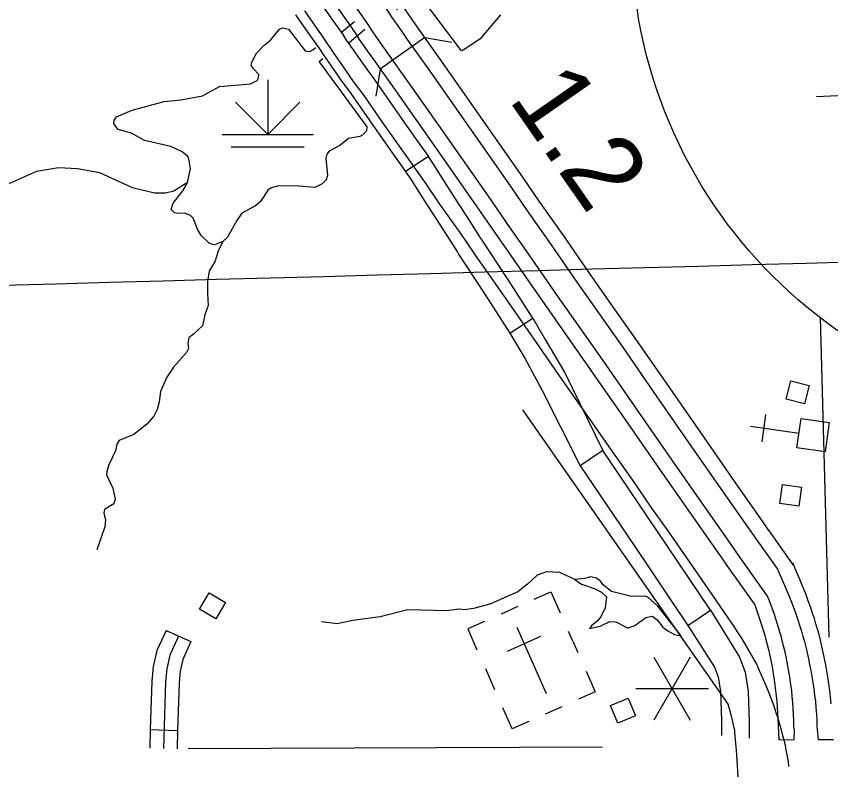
# Model space of a CAD drawing. Extents: x -19 to 366, y -4 to 359.
# Drawn here: x 158.436 to 159.283, y 173.954 to 174.738 of the extents above; entities that cross this region are included whole.
import ezdxf

# ---------------------------------------------------------------- set-up
doc = ezdxf.new("R2010")
doc.units = 0
for name, color, linetype in [('21', 7, 'Continuous'), ('60', 7, 'Continuous'), ('Level 19', 7, 'Continuous'), ('R_Alt Surface', 7, 'Continuous'), ('R_Axis Annot', 7, 'Continuous'), ('R_Exist Surface Annot', 7, 'Continuous'), ('R_ROW', 7, 'Continuous'), ('R_ROW Annot', 7, 'Continuous'), ('R_Temp Easement', 7, 'Continuous'), ('R_Water', 7, 'Continuous'), ('Sheet Fence', 7, 'Continuous'), ('T_Drafting', 7, 'Continuous'), ('T_Vehicle Path Lt Major', 7, 'Continuous'), ('T_Vehicle Path Lt Minor', 7, 'Continuous')]:
    doc.layers.add(name, color=color, linetype=linetype)

msp = doc.modelspace()

# ---------------------------------------------------------------- linework, layer by layer
at = {"layer": '21'}
for points in [[(159.25588, 174.33472), (159.23678, 174.33959), (159.24166, 174.35875), (159.26077, 174.35388)], [(159.24994, 174.22843), (159.23042, 174.23121), (159.2332, 174.25078), (159.25272, 174.24801)], [(158.63705, 174.13824), (158.65397, 174.12812), (158.64382, 174.11115), (158.6269, 174.12127)], [(159.07256, 174.02865), (159.0802, 174.01048), (159.06197, 174.00282), (159.05433, 174.02099)]]:
    msp.add_lwpolyline(points, close=True, dxfattribs=at)
at = {"layer": '60'}
for p, q in [((159.21189, 174.29534), (159.21589, 174.32347)), ((159.19982, 174.3114), (159.25031, 174.30422)), ((158.95785, 174.12385), (158.94054, 174.11617)), ((158.95678, 174.10265), (158.9875, 174.0334)), ((158.94715, 174.07766), (158.98193, 174.09309)), ((159.01542, 174.08723), (159.01069, 174.0979)), ((159.01542, 174.08723), (159.02029, 174.07626)), ((158.97214, 174.06803), (158.97214, 174.06803)), ((158.97214, 174.06803), (158.97214, 174.06803)), ((158.92413, 174.05949), (158.93373, 174.03785)), ((158.98662, 174.01229), (159.00393, 174.01997))]:
    msp.add_line(p, q, dxfattribs=at)
msp.add_lwpolyline([(159.2774, 174.28484), (159.24814, 174.289), (159.25246, 174.31935), (159.28172, 174.31519)], close=True, dxfattribs=at)
for points in [[(158.97507, 174.13149), (158.99238, 174.13917), (159.00198, 174.11753)], [(158.92313, 174.10845), (158.90582, 174.10076), (158.91542, 174.07912)], [(159.02886, 174.05693), (159.03846, 174.03529), (159.02115, 174.02761)], [(158.96921, 174.00457), (158.9519, 173.99689), (158.9423, 174.01853)]]:
    msp.add_lwpolyline(points, dxfattribs=at)
at = {"layer": 'Level 19'}
msp.add_circle((159.57753, 174.82204), 0.50147, dxfattribs=at)
at = {"layer": 'R_Alt Surface'}
msp.add_lwpolyline([(158.6152, 173.97652), (159.04597, 173.97811)], dxfattribs=at)
at = {"layer": 'R_Axis Annot'}
msp.add_lwpolyline([(159.27236, 174.4241), (159.28127, 174.09218)], dxfattribs=at)
at = {"layer": 'R_Exist Surface Annot'}
for points in [[(159.21899, 174.20315), (159.21234, 174.21276), (159.18451, 174.2522), (159.15183, 174.29925), (159.11271, 174.3558), (159.07987, 174.40303), (159.0509, 174.44439), (159.03247, 174.47046), (159.00569, 174.50926), (158.98019, 174.54557), (158.96392, 174.56933), (158.91719, 174.63637), (158.87712, 174.69324), (158.85593, 174.72289), (158.84794, 174.7344), (158.84028, 174.7453), (158.83597, 174.75202), (158.82618, 174.7659), (158.80472, 174.79663)], [(158.79152, 174.78741), (158.813, 174.75665), (158.82261, 174.74303), (158.82691, 174.73633), (158.83474, 174.72518), (158.84277, 174.71361), (158.86399, 174.68392), (158.904, 174.62713), (158.95067, 174.56018), (158.96696, 174.5364), (158.99247, 174.50006), (159.01927, 174.46124), (159.03773, 174.43512), (159.06667, 174.39382), (159.09948, 174.34662), (159.1386, 174.29008), (159.17133, 174.24297), (159.19914, 174.20354), (159.20576, 174.19399)], [(159.18551, 174.17997), (159.17896, 174.18943), (159.15115, 174.22885), (159.11837, 174.27606), (159.07925, 174.33259), (159.04648, 174.37973), (159.0176, 174.42095), (158.99909, 174.44714), (158.97227, 174.486), (158.94673, 174.52237), (158.93042, 174.54618), (158.88384, 174.613), (158.84391, 174.66967), (158.82264, 174.69944), (158.81455, 174.71109), (158.80647, 174.72261), (158.80218, 174.72928), (158.79285, 174.7425), (158.77134, 174.77331)], [(158.75814, 174.76409), (158.77968, 174.73325), (158.78883, 174.72029), (158.7931, 174.71363), (158.80135, 174.70187), (158.80948, 174.69016), (158.83078, 174.66035), (158.87066, 174.60376), (158.91717, 174.53703), (158.9335, 174.51319), (158.95905, 174.4768), (158.98589, 174.43792), (159.00443, 174.41169), (159.03328, 174.37051), (159.06602, 174.32342), (159.10514, 174.26688), (159.13797, 174.21962), (159.16576, 174.18021), (159.17228, 174.1708)], [(159.24464, 174.16689), (159.21883, 174.20338)], [(159.20569, 174.19409), (159.22786, 174.16274)], [(159.21756, 174.13465), (159.18558, 174.17987)], [(159.17244, 174.17057), (159.20417, 174.12571)], [(159.28354, 174.02292), (159.28293, 174.02985), (159.28216, 174.03677), (159.28129, 174.04365), (159.28028, 174.05058), (159.27919, 174.05707), (159.27803, 174.06343), (159.2768, 174.06978), (159.27549, 174.07612), (159.27412, 174.0824), (159.27264, 174.08888), (159.27109, 174.09473), (159.26952, 174.10037), (159.26788, 174.10596), (159.2662, 174.11148), (159.26445, 174.11702), (159.26257, 174.12271), (159.25992, 174.13002), (159.25723, 174.1372), (159.2544, 174.14435), (159.25146, 174.15154), (159.24688, 174.16193), (159.24368, 174.16939)], [(159.22786, 174.16274), (159.23693, 174.14216), (159.23975, 174.13527), (159.24249, 174.12834), (159.24511, 174.12138), (159.24765, 174.11437), (159.24943, 174.109), (159.25112, 174.10364), (159.25276, 174.09827), (159.25435, 174.09287), (159.25586, 174.08745), (159.25731, 174.08196), (159.25872, 174.07582), (159.26006, 174.0697), (159.26133, 174.06355), (159.26253, 174.0574), (159.26365, 174.05123), (159.2647, 174.04502), (159.26566, 174.03841), (159.2665, 174.03181), (159.26724, 174.02518), (159.26783, 174.01855), (159.26832, 174.01191), (159.26869, 174.00527), (159.26895, 173.99958), (159.27001, 173.98584)], [(159.24537, 173.98571), (159.24555, 173.99516), (159.24501, 173.99936), (159.24489, 174.00565), (159.24465, 174.01189), (159.24433, 174.01809), (159.24386, 174.02428), (159.2433, 174.0305), (159.24264, 174.03663), (159.24187, 174.04244), (159.24102, 174.04835), (159.24009, 174.05426), (159.23909, 174.06015), (159.23802, 174.06606), (159.23694, 174.07174), (159.23581, 174.07671), (159.23458, 174.08185), (159.23326, 174.08702), (159.23188, 174.09221), (159.23047, 174.09734), (159.22903, 174.10228), (159.22689, 174.10892), (159.22464, 174.11563), (159.22228, 174.12231), (159.21987, 174.12886), (159.21756, 174.13465)], [(159.20417, 174.12571), (159.20846, 174.11343), (159.21063, 174.10694), (159.21269, 174.10042), (159.21462, 174.09404), (159.21589, 174.0894), (159.21717, 174.08444), (159.21843, 174.07938), (159.21961, 174.07438), (159.22071, 174.06943), (159.22167, 174.06482), (159.2226, 174.05946), (159.22355, 174.05369), (159.22442, 174.04798), (159.22522, 174.04225), (159.22595, 174.03652), (159.22658, 174.03098), (159.22712, 174.02517), (159.22755, 174.01922), (159.22789, 174.01332), (159.2281, 174.00741), (159.22926, 173.98549), (159.24537, 173.98571)], [(159.27001, 173.98584), (159.28614, 173.98569)]]:
    msp.add_lwpolyline(points, dxfattribs=at)
at = {"layer": 'R_ROW'}
for p, q in [((158.86499, 174.59185), (158.84128, 174.5762)), ((158.84128, 174.5762), (158.84128, 174.5762)), ((158.9497, 174.40831), (158.97356, 174.42373)), ((159.04642, 174.28607), (159.02287, 174.27017)), ((159.1348, 174.10442), (159.15834, 174.12032))]:
    msp.add_line(p, q, dxfattribs=at)
for points in [[(158.75026, 174.75542), (158.76539, 174.73354), (158.77511, 174.71969), (158.77957, 174.71297), (158.78684, 174.70275), (158.79635, 174.68874), (158.8072, 174.6741), (158.80757, 174.67356)], [(158.73621, 174.74315), (158.75573, 174.71491), (158.76538, 174.70116), (158.76986, 174.69441), (158.77718, 174.68413), (158.78676, 174.67001), (158.79767, 174.65529), (158.81773, 174.62656), (158.84028, 174.59437), (158.86151, 174.56454), (158.87643, 174.54242), (158.88849, 174.52527), (158.89746, 174.5127), (158.91344, 174.48916), (158.94219, 174.44856), (158.97701, 174.39865), (159.00334, 174.3605), (159.02973, 174.32286), (159.0517, 174.29115), (159.07702, 174.25525), (159.09701, 174.22633), (159.11442, 174.20169), (159.13631, 174.17005), (159.15583, 174.14206), (159.17246, 174.11784), (159.18263, 174.10316), (159.18675, 174.09677), (159.19076, 174.09032), (159.19469, 174.08382), (159.19851, 174.07726), (159.20226, 174.07064), (159.20589, 174.06397), (159.20921, 174.05688), (159.21238, 174.04973), (159.21543, 174.04253), (159.21837, 174.03528), (159.22122, 174.02799), (159.22392, 174.02065), (159.2259, 174.01484), (159.22777, 174.009), (159.22956, 174.00312), (159.23125, 173.99722), (159.23285, 173.9913), (159.23435, 173.98535), (159.23576, 173.97938)], [(158.72689, 174.73926), (158.74208, 174.7173), (158.75165, 174.70366), (158.75616, 174.69687), (158.76351, 174.68654), (158.77317, 174.6723), (158.78414, 174.65751), (158.78428, 174.6573)], [(158.80757, 174.67356), (158.82737, 174.64521), (158.84989, 174.61307), (158.86499, 174.59185)], [(158.78428, 174.6573), (158.80409, 174.62893), (158.82668, 174.59669), (158.84184, 174.57537)], [(159.31228, 174.65608), (159.26839, 174.65382)], [(158.9191, 174.50738), (158.90496, 174.52988), (158.89637, 174.54286), (158.88502, 174.56026), (158.87088, 174.58292), (158.86499, 174.59185)], [(158.84128, 174.5762), (158.84697, 174.56758), (158.86107, 174.54498), (158.87263, 174.52725), (158.88108, 174.51448), (158.89504, 174.49227)], [(158.97356, 174.42373), (158.94736, 174.46425), (158.92011, 174.50577), (158.9191, 174.50738)], [(158.89504, 174.49227), (158.8962, 174.49042), (158.92355, 174.44874), (158.9497, 174.40831)], [(158.97356, 174.42373), (158.98538, 174.40319), (159.00637, 174.36756), (159.04642, 174.28607)], [(158.9497, 174.40831), (158.96505, 174.3822), (158.98286, 174.34912), (159.02287, 174.27017)], [(159.24793, 172.91184), (159.24885, 172.95031), (159.1854, 173.97488), (159.18429, 173.9852), (159.18351, 173.9936), (159.18336, 173.99621), (159.18334, 173.99627), (159.18176, 174.00277), (159.17961, 174.01134), (159.17867, 174.01526), (159.17767, 174.01858), (159.17645, 174.02242), (159.17606, 174.02346), (159.17397, 174.02659), (158.9632, 174.32839)], [(159.10238, 174.20319), (159.04642, 174.28607)], [(159.02287, 174.27017), (159.07884, 174.18729)], [(159.15834, 174.12032), (159.10238, 174.20319)], [(159.07884, 174.18729), (159.1348, 174.10442)], [(159.15834, 174.12032), (159.18833, 174.07145), (159.19425, 174.05564), (159.19728, 174.03566), (159.19839, 174.00343), (159.19839, 173.98726)], [(159.1348, 174.10442), (159.16243, 174.06083), (159.16614, 174.05095), (159.16847, 174.03553), (159.16951, 174.00544), (159.16951, 173.98975)], [(159.23576, 173.97938), (159.23707, 173.97338), (159.23898, 173.96298), (159.23925, 173.95761)]]:
    msp.add_lwpolyline(points, dxfattribs=at)
at = {"layer": 'R_ROW Annot'}
for p, q in [((158.59215, 174.09907), (158.61807, 174.08745)), ((158.57583, 173.99606), (158.60422, 173.99522))]:
    msp.add_line(p, q, dxfattribs=at)
for points in [[(158.59215, 174.09907), (158.58276, 174.07811), (158.57883, 174.06159), (158.57732, 174.04653), (158.57583, 173.99606)], [(158.60511, 174.09326), (158.59627, 174.07352), (158.59286, 174.05923), (158.5915, 174.04561), (158.58946, 173.97642)], [(158.61807, 174.08745), (158.60978, 174.06893), (158.6069, 174.05687), (158.60569, 174.0447), (158.60422, 173.99522)], [(158.57583, 173.99606), (158.57526, 173.97684)], [(158.60422, 173.99522), (158.60366, 173.976)]]:
    msp.add_lwpolyline(points, dxfattribs=at)
at = {"layer": 'R_Temp Easement'}
for points in [[(158.94, 174.73904), (158.9189, 174.71423), (158.90167, 174.70272), (158.89941, 174.70173), (158.85364, 174.76276), (158.83187, 174.74453)], [(158.61433, 174.56489), (158.60042, 174.55594), (158.59174, 174.55388), (158.58018, 174.55386), (158.55716, 174.55914), (158.52316, 174.57484), (158.49996, 174.57898), (158.48042, 174.58014), (158.45737, 174.57612), (158.42615, 174.56227), (158.40653, 174.5566), (158.39771, 174.55151), (158.36317, 174.5211), (158.32949, 174.49601), (158.3068, 174.48175), (158.28819, 174.45986)], [(158.65138, 174.50351), (158.64644, 174.49337), (158.64303, 174.48249), (158.63713, 174.4729), (158.63529, 174.46198)], [(158.63529, 174.46198), (158.6351, 174.44944), (158.63605, 174.43693), (158.63242, 174.42738), (158.62995, 174.41595), (158.621, 174.40746), (158.61578, 174.4032), (158.61473, 174.39749), (158.61557, 174.39219), (158.61336, 174.38798), (158.59998, 174.37297), (158.59296, 174.36261), (158.58638, 174.3477), (158.58504, 174.33667), (158.5829, 174.32866), (158.5796, 174.32178), (158.57216, 174.31369), (158.55872, 174.30285), (158.54331, 174.29654), (158.5411, 174.29271), (158.53969, 174.28586), (158.53273, 174.27132), (158.53056, 174.26483), (158.53024, 174.26103), (158.53689, 174.24708), (158.53933, 174.23573), (158.5379, 174.23077), (158.52816, 174.22493), (158.52746, 174.22112), (158.52908, 174.21431), (158.52844, 174.20671), (158.52011, 174.18304)], [(159.01735, 174.15195), (159.00162, 174.15951), (158.98763, 174.16015), (158.97792, 174.15674), (158.96786, 174.14709), (158.95777, 174.13934), (158.92886, 174.12637), (158.91191, 174.12194), (158.90248, 174.12066), (158.89679, 174.12133), (158.88359, 174.11961), (158.84349, 174.12053), (158.81486, 174.11326), (158.78618, 174.10941), (158.76997, 174.10612), (158.75368, 174.10816)], [(159.10342, 174.12438), (159.093, 174.13383), (159.09001, 174.13478), (159.07618, 174.13457), (159.0554, 174.13955), (159.04695, 174.14605), (159.04349, 174.15053), (159.03972, 174.15335), (159.03396, 174.15471), (159.0272, 174.15324), (159.01735, 174.15195), (159.02412, 174.14729), (159.03831, 174.14229), (159.04487, 174.1389), (159.04994, 174.13397), (159.04859, 174.12276), (159.04407, 174.11332), (159.04088, 174.10907), (159.0345, 174.10401), (159.03229, 174.10119), (159.04336, 174.10345), (159.05368, 174.10843), (159.05988, 174.10796), (159.07189, 174.10178), (159.07313, 174.1018), (159.07973, 174.10412), (159.09083, 174.11245), (159.09781, 174.11383), (159.1029, 174.11012), (159.10873, 174.10256), (159.11371, 174.09868), (159.1209, 174.09504), (159.12763, 174.09337)], [(159.12763, 174.09337), (159.10342, 174.12438)]]:
    msp.add_lwpolyline(points, dxfattribs=at)
at = {"layer": 'R_Water'}
for p, q in [((158.86118, 174.71554), (158.81495, 174.6825)), ((158.86118, 174.71554), (158.88921, 174.71087)), ((158.81495, 174.6825), (158.81029, 174.65448))]:
    msp.add_line(p, q, dxfattribs=at)
at = {"layer": 'Sheet Fence'}
for points in [[(168.79024, 2.24423), (168.56072, 10.86154), (168.3304, 19.47898), (168.09927, 28.09654), (167.86734, 36.71424), (167.63461, 45.33207), (167.40109, 53.95003), (167.16676, 62.56812), (166.93164, 71.18634), (166.69573, 79.80469), (166.45902, 88.42317), (166.22151, 97.04178), (165.98322, 105.66053), (165.74413, 114.27941), (165.50426, 122.89842), (165.26359, 131.51756), (165.02214, 140.13684), (164.7799, 148.75625), (164.53687, 157.3758), (164.29307, 165.99547), (164.04847, 174.61528), (163.8031, 183.23523), (163.55694, 191.85531), (163.31001, 200.47553), (163.06229, 209.09588), (162.8138, 217.71636), (162.56453, 226.33698), (162.31449, 234.95774), (162.06367, 243.57863), (161.81208, 252.19966), (161.55972, 260.82082), (161.30659, 269.44212), (161.05269, 278.06356), (160.79802, 286.68514), (160.54258, 295.30685), (160.28638, 303.9287), (160.02941, 312.55068), (159.77168, 321.1728), (159.51318, 329.79507), (159.25393, 338.41747), (158.99391, 347.04)], [(161.45315, 2.05333), (161.23362, 10.67024), (161.01332, 19.28727), (160.79225, 27.90444), (160.57041, 36.52174), (160.34782, 45.13918), (160.12445, 53.75675), (159.90032, 62.37446), (159.67544, 70.99229), (159.44979, 79.61027), (159.22338, 88.22838), (158.99621, 96.84662), (158.76828, 105.46501), (158.5396, 114.08352), (158.31016, 122.70218), (158.07997, 131.32097), (157.84903, 139.93989), (157.61733, 148.55896), (157.38488, 157.17816), (157.15168, 165.7975), (156.91773, 174.41697), (156.68303, 183.03659), (156.51103, 189.33632)], [(0, 172.2839), (7.1335, 172.2883), (14.26699, 172.30153), (21.40046, 172.32356), (28.53389, 172.35442), (35.66729, 172.39408), (42.80062, 172.44256), (49.9339, 172.49986), (57.06709, 172.56597), (64.2002, 172.6409), (71.33321, 172.72464), (78.46611, 172.81719), (85.59889, 172.91856), (92.73155, 173.02874), (99.86406, 173.14774), (106.99641, 173.27555), (114.12861, 173.41217), (121.26063, 173.5576), (128.39246, 173.71185), (135.5241, 173.87492), (142.65553, 174.04679), (149.78674, 174.22748), (156.91773, 174.41697), (164.04847, 174.61528), (171.17897, 174.82241), (178.3092, 175.03834), (185.43916, 175.26308), (192.56884, 175.49664), (199.69822, 175.739), (206.8273, 175.99017), (213.95607, 176.25015), (221.0845, 176.51895), (228.2126, 176.79655), (235.34035, 177.08295), (242.46774, 177.37817), (249.59476, 177.68219), (256.7214, 177.99502), (263.84765, 178.31666), (270.97349, 178.6471), (278.09893, 178.98634), (285.22393, 179.33439), (292.3485, 179.69125), (299.47263, 180.05691), (306.59629, 180.43137), (313.71949, 180.81463), (320.84221, 181.2067), (327.96444, 181.60757), (335.08617, 182.01724), (342.20739, 182.4357)]]:
    msp.add_spline(points, degree=3, dxfattribs=at)
at = {"layer": 'T_Drafting'}
for p, q in [((158.69785, 174.67162), (158.69785, 174.6148)), ((158.69785, 174.6148), (158.66437, 174.64828)), ((158.69785, 174.6148), (158.73133, 174.64828)), ((158.6505, 174.6148), (158.7452, 174.6148)), ((158.65997, 174.60189), (158.73573, 174.60189))]:
    msp.add_line(p, q, dxfattribs=at)
at = {"layer": 'T_Vehicle Path Lt Major'}
for points in [[(158.77478, 174.72151), (158.78797, 174.73213)], [(158.69373, 174.70726), (158.70087, 174.71279), (158.71015, 174.72434), (158.71335, 174.72553), (158.71943, 174.72432), (158.73668, 174.70186), (158.74162, 174.70119), (158.74463, 174.70276), (158.74758, 174.70514)], [(158.79897, 174.72374), (158.78243, 174.70989)], [(158.65138, 174.50351), (158.64272, 174.50013), (158.6372, 174.50155), (158.62872, 174.50975), (158.62482, 174.51632), (158.62046, 174.52781), (158.61776, 174.53042), (158.61184, 174.53297), (158.60445, 174.53264), (158.60084, 174.53334), (158.59737, 174.53669), (158.59953, 174.54318), (158.60974, 174.55608), (158.61433, 174.56489), (158.6175, 174.57899), (158.61599, 174.58939), (158.61481, 174.59184), (158.60904, 174.59686), (158.59701, 174.60233), (158.5698, 174.60848), (158.5564, 174.61602), (158.54231, 174.61994), (158.53804, 174.62593), (158.53817, 174.62954), (158.54057, 174.63319), (158.55694, 174.64013), (158.59033, 174.64908), (158.60755, 174.65072), (158.63003, 174.65511), (158.64787, 174.66454), (158.68004, 174.6674), (158.6868, 174.67093), (158.68846, 174.67362), (158.68878, 174.67704), (158.68319, 174.68301), (158.68084, 174.68695), (158.68137, 174.68962), (158.68575, 174.699), (158.69373, 174.70726)], [(158.75529, 174.69353), (158.75134, 174.69022), (158.80082, 174.62262), (158.80051, 174.61863), (158.79679, 174.61457), (158.7936, 174.61281), (158.78188, 174.6107), (158.77627, 174.60623), (158.77291, 174.60314), (158.76183, 174.59743), (158.75923, 174.59435), (158.75817, 174.58997), (158.76018, 174.57198), (158.75855, 174.56759), (158.75464, 174.56334), (158.74689, 174.55981)], [(158.74689, 174.55981), (158.72981, 174.5609), (158.70952, 174.56149), (158.70179, 174.55945), (158.69841, 174.5573), (158.69028, 174.54501), (158.68505, 174.54055), (158.67097, 174.53309), (158.66579, 174.5254), (158.65605, 174.50796), (158.65138, 174.50351)]]:
    msp.add_lwpolyline(points, dxfattribs=at)
at = {"layer": 'T_Vehicle Path Lt Minor'}
for p, q in [((159.13726, 174.07139), (159.09938, 174.00579)), ((159.09938, 174.07139), (159.13726, 174.00579)), ((159.08044, 174.03859), (159.1562, 174.03859))]:
    msp.add_line(p, q, dxfattribs=at)

# ---------------------------------------------------------------- texts
msp.add_text('1.2', height=0.08, rotation=304.86348, dxfattribs=at).set_placement((158.94731, 174.65159))

doc.saveas('drawing.dxf')
